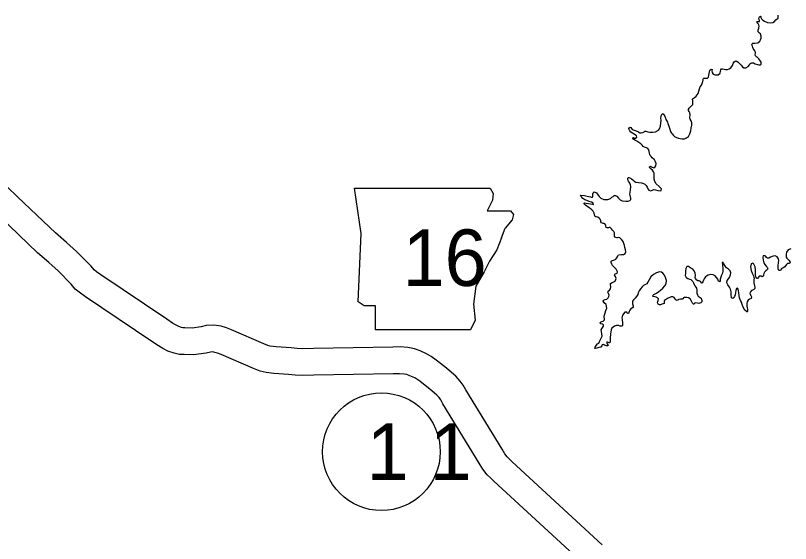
# Model space of a CAD drawing. Extents: x -939622 to -934222, y 1383701 to 1385301.
# Drawn here: x -936546.34 to -936520.26, y 1384648.12 to 1384665.88 of the extents above; entities that cross this region are included whole.
import ezdxf

# ---------------------------------------------------------------- set-up
doc = ezdxf.new("R2010")
doc.units = 0
for name, color, linetype in [('Level 10', 7, 'Continuous'), ('Level 21', 7, 'Continuous'), ('Level 27', 7, 'Continuous'), ('Level 9', 7, 'Continuous')]:
    doc.layers.add(name, color=color, linetype=linetype)

msp = doc.modelspace()

# ---------------------------------------------------------------- linework, layer by layer
at = {"layer": 'Level 10'}
for points in [[(-936526.589, 1384648.074), (-936529.619, 1384650.86), (-936529.71, 1384650.949), (-936529.786, 1384651.026), (-936529.871, 1384651.133), (-936529.963, 1384651.284), (-936531.182, 1384653.287), (-936531.274, 1384653.44), (-936531.373, 1384653.579), (-936531.517, 1384653.748), (-936531.663, 1384653.873), (-936531.833, 1384654.013), (-936532.039, 1384654.174), (-936532.178, 1384654.289), (-936532.347, 1384654.409), (-936532.501, 1384654.494), (-936532.722, 1384654.593), (-936532.907, 1384654.663), (-936533.133, 1384654.712), (-936533.397, 1384654.729), (-936533.643, 1384654.723), (-936536.311, 1384654.675), (-936536.683, 1384654.67), (-936536.858, 1384654.676), (-936537.065, 1384654.697), (-936537.563, 1384654.736), (-936537.763, 1384654.758), (-936537.844, 1384654.775), (-936537.983, 1384654.831), (-936539.07, 1384655.302), (-936539.235, 1384655.368), (-936539.414, 1384655.424), (-936539.659, 1384655.465), (-936539.918, 1384655.445), (-936540.089, 1384655.402), (-936540.39, 1384655.365), (-936540.638, 1384655.37), (-936540.708, 1384655.372), (-936540.747, 1384655.381), (-936540.844, 1384655.417), (-936540.95, 1384655.471), (-936541.053, 1384655.531), (-936541.244, 1384655.659), (-936543.468, 1384657.155), (-936543.61, 1384657.253), (-936543.691, 1384657.32), (-936543.793, 1384657.443), (-936544.284, 1384657.942), (-936544.62, 1384658.244), (-936544.992, 1384658.566), (-936546.258, 1384659.766), (-936547.013, 1384660.489)], [(-936527.149, 1384647.366), (-936530.24, 1384650.208), (-936530.346, 1384650.312), (-936530.461, 1384650.429), (-936530.611, 1384650.617), (-936530.732, 1384650.816), (-936531.951, 1384652.82), (-936532.027, 1384652.945), (-936532.084, 1384653.025), (-936532.156, 1384653.11), (-936532.243, 1384653.184), (-936532.398, 1384653.312), (-936532.602, 1384653.472), (-936532.726, 1384653.574), (-936532.826, 1384653.646), (-936532.903, 1384653.687), (-936533.065, 1384653.76), (-936533.164, 1384653.798), (-936533.258, 1384653.818), (-936533.415, 1384653.828), (-936533.625, 1384653.823), (-936536.296, 1384653.776), (-936536.693, 1384653.769), (-936536.92, 1384653.778), (-936537.146, 1384653.801), (-936537.647, 1384653.84), (-936537.904, 1384653.868), (-936538.107, 1384653.91), (-936538.332, 1384654.001), (-936539.416, 1384654.471), (-936539.537, 1384654.519), (-936539.624, 1384654.547), (-936539.698, 1384654.559), (-936539.774, 1384654.553), (-936539.925, 1384654.516), (-936540.343, 1384654.464), (-936540.66, 1384654.47), (-936540.818, 1384654.475), (-936541.002, 1384654.515), (-936541.208, 1384654.592), (-936541.381, 1384654.681), (-936541.528, 1384654.766), (-936541.745, 1384654.911), (-936543.976, 1384656.412), (-936544.152, 1384656.535), (-936544.328, 1384656.678), (-936544.461, 1384656.839), (-936544.906, 1384657.292), (-936545.214, 1384657.569), (-936545.596, 1384657.898), (-936546.879, 1384659.114)]]:
    msp.add_lwpolyline(points, dxfattribs=at)
at = {"layer": 'Level 21'}
for p, q in [((-936534.702, 1384658.551), (-936534.93, 1384660.074)), ((-936534.93, 1384660.074), (-936530.366, 1384660.072)), ((-936530.366, 1384660.072), (-936530.261, 1384659.896)), ((-936530.362, 1384660.074), (-936530.362, 1384660.074)), ((-936530.261, 1384659.896), (-936530.286, 1384659.668)), ((-936530.286, 1384659.668), (-936530.464, 1384659.313)), ((-936530.464, 1384659.313), (-936529.677, 1384659.313)), ((-936529.677, 1384659.313), (-936529.576, 1384659.186)), ((-936529.576, 1384659.186), (-936529.627, 1384659.008)), ((-936529.627, 1384659.008), (-936529.855, 1384658.729)), ((-936534.803, 1384656.242), (-936534.702, 1384658.551)), ((-936529.982, 1384658.399), (-936529.855, 1384658.729)), ((-936529.982, 1384658.399), (-936530.134, 1384657.993)), ((-936530.134, 1384657.993), (-936530.388, 1384657.612)), ((-936530.388, 1384657.612), (-936530.565, 1384657.257)), ((-936530.565, 1384657.257), (-936530.845, 1384656.775)), ((-936530.845, 1384656.775), (-936530.921, 1384656.166)), ((-936534.6, 1384656.115), (-936534.803, 1384656.242)), ((-936530.921, 1384656.166), (-936530.87, 1384655.633)), ((-936534.22, 1384656.115), (-936534.6, 1384656.115)), ((-936534.22, 1384655.303), (-936534.22, 1384656.115)), ((-936530.87, 1384655.633), (-936531.022, 1384655.303)), ((-936531.022, 1384655.303), (-936534.22, 1384655.303))]:
    msp.add_line(p, q, dxfattribs=at)
at = {"layer": 'Level 27'}
msp.add_circle((-936534.022, 1384651.204), 1.98, dxfattribs=at)
at = {"layer": 'Level 9'}
for points in [[(-936521.595, 1384664.28), (-936521.562, 1384664.293), (-936521.505, 1384664.285), (-936521.447, 1384664.259), (-936521.366, 1384664.228), (-936521.317, 1384664.217), (-936521.278, 1384664.221), (-936521.249, 1384664.24), (-936521.244, 1384664.306), (-936521.288, 1384664.377), (-936521.325, 1384664.425), (-936521.381, 1384664.474), (-936521.405, 1384664.492), (-936521.433, 1384664.524), (-936521.442, 1384664.554), (-936521.438, 1384664.605), (-936521.436, 1384664.65), (-936521.455, 1384664.692), (-936521.483, 1384664.721), (-936521.514, 1384664.766), (-936521.527, 1384664.802), (-936521.537, 1384664.846), (-936521.553, 1384664.897), (-936521.551, 1384664.924), (-936521.539, 1384664.94), (-936521.521, 1384664.952), (-936521.461, 1384664.953), (-936521.353, 1384664.965), (-936521.289, 1384665.012), (-936521.263, 1384665.057), (-936521.246, 1384665.115), (-936521.242, 1384665.19), (-936521.271, 1384665.264), (-936521.304, 1384665.285), (-936521.341, 1384665.335), (-936521.343, 1384665.383), (-936521.323, 1384665.459), (-936521.313, 1384665.525), (-936521.317, 1384665.57), (-936521.339, 1384665.594), (-936521.373, 1384665.635), (-936521.385, 1384665.665), (-936521.377, 1384665.677), (-936521.332, 1384665.678), (-936521.305, 1384665.681), (-936521.299, 1384665.709), (-936521.315, 1384665.747), (-936521.319, 1384665.792), (-936521.296, 1384665.832), (-936521.282, 1384665.85), (-936521.267, 1384665.854), (-936521.258, 1384665.842), (-936521.251, 1384665.818), (-936521.229, 1384665.764), (-936521.189, 1384665.726), (-936521.134, 1384665.692), (-936521.031, 1384665.646), (-936520.946, 1384665.636), (-936520.848, 1384665.647), (-936520.792, 1384665.682), (-936520.748, 1384665.734), (-936520.71, 1384665.765), (-936520.677, 1384665.789), (-936520.669, 1384665.814), (-936520.667, 1384665.85), (-936520.67, 1384665.889)], [(-936524.576, 1384662.566), (-936524.564, 1384662.575), (-936524.537, 1384662.576), (-936524.515, 1384662.543), (-936524.49, 1384662.493), (-936524.464, 1384662.427), (-936524.448, 1384662.382), (-936524.432, 1384662.344), (-936524.398, 1384662.29), (-936524.382, 1384662.252), (-936524.357, 1384662.195), (-936524.34, 1384662.129), (-936524.317, 1384662.058), (-936524.291, 1384661.983), (-936524.263, 1384661.924), (-936524.241, 1384661.894), (-936524.192, 1384661.838), (-936524.158, 1384661.806), (-936524.097, 1384661.777), (-936524.022, 1384661.752), (-936523.967, 1384661.738), (-936523.898, 1384661.728), (-936523.823, 1384661.736), (-936523.752, 1384661.761), (-936523.693, 1384661.814), (-936523.644, 1384661.902), (-936523.611, 1384661.999), (-936523.595, 1384662.093), (-936523.576, 1384662.195), (-936523.572, 1384662.271), (-936523.595, 1384662.333), (-936523.629, 1384662.393), (-936523.639, 1384662.425), (-936523.64, 1384662.467), (-936523.635, 1384662.513), (-936523.633, 1384662.555), (-936523.643, 1384662.606), (-936523.668, 1384662.65), (-936523.693, 1384662.683), (-936523.694, 1384662.728), (-936523.671, 1384662.761), (-936523.621, 1384662.811), (-936523.548, 1384662.884), (-936523.538, 1384662.96), (-936523.542, 1384663.008), (-936523.549, 1384663.062), (-936523.532, 1384663.092), (-936523.497, 1384663.114), (-936523.429, 1384663.164), (-936523.365, 1384663.252), (-936523.34, 1384663.334), (-936523.324, 1384663.41), (-936523.292, 1384663.477), (-936523.252, 1384663.541), (-936523.229, 1384663.595), (-936523.204, 1384663.659), (-936523.193, 1384663.713), (-936523.191, 1384663.743), (-936523.188, 1384663.759), (-936523.173, 1384663.774), (-936523.155, 1384663.777), (-936523.125, 1384663.778), (-936523.086, 1384663.767), (-936523.053, 1384663.774), (-936523.021, 1384663.811), (-936523.005, 1384663.874), (-936522.997, 1384663.928), (-936522.986, 1384663.983), (-936522.972, 1384664.028), (-936522.955, 1384664.056), (-936522.923, 1384664.074), (-936522.898, 1384664.06), (-936522.9, 1384664.021), (-936522.896, 1384663.967), (-936522.858, 1384663.905), (-936522.789, 1384663.879), (-936522.687, 1384663.888), (-936522.619, 1384663.937), (-936522.609, 1384664.013), (-936522.604, 1384664.058), (-936522.581, 1384664.088), (-936522.539, 1384664.086), (-936522.448, 1384664.068), (-936522.379, 1384664.066), (-936522.317, 1384664.086), (-936522.269, 1384664.117), (-936522.208, 1384664.199), (-936522.183, 1384664.263), (-936522.148, 1384664.327), (-936522.101, 1384664.355), (-936522.062, 1384664.35), (-936522.013, 1384664.309), (-936521.957, 1384664.253), (-936521.914, 1384664.209), (-936521.868, 1384664.156), (-936521.822, 1384664.124), (-936521.756, 1384664.123), (-936521.685, 1384664.164), (-936521.642, 1384664.222), (-936521.624, 1384664.252), (-936521.595, 1384664.28)], [(-936525.703, 1384660.306), (-936525.726, 1384660.35), (-936525.736, 1384660.392), (-936525.715, 1384660.429), (-936525.691, 1384660.426), (-936525.609, 1384660.386), (-936525.566, 1384660.348), (-936525.52, 1384660.304), (-936525.457, 1384660.273), (-936525.369, 1384660.26), (-936525.273, 1384660.247), (-936525.206, 1384660.23), (-936525.155, 1384660.202), (-936525.115, 1384660.157), (-936525.08, 1384660.104), (-936525.055, 1384660.054), (-936525.027, 1384660.009), (-936524.972, 1384659.983), (-936524.898, 1384660.009), (-936524.856, 1384660.025), (-936524.805, 1384660.02), (-936524.723, 1384659.992), (-936524.642, 1384659.979), (-936524.604, 1384659.998), (-936524.599, 1384660.052), (-936524.679, 1384660.126), (-936524.78, 1384660.222), (-936524.827, 1384660.293), (-936524.85, 1384660.377), (-936524.84, 1384660.464), (-936524.846, 1384660.573), (-936524.862, 1384660.62), (-936524.905, 1384660.673), (-936524.942, 1384660.709), (-936524.979, 1384660.747), (-936524.997, 1384660.77), (-936525.001, 1384660.794), (-936524.971, 1384660.813), (-936524.932, 1384660.793), (-936524.856, 1384660.759), (-936524.823, 1384660.774), (-936524.783, 1384660.82), (-936524.779, 1384660.902), (-936524.795, 1384660.961), (-936524.836, 1384661.03), (-936524.909, 1384661.097), (-936524.943, 1384661.138), (-936524.974, 1384661.171), (-936524.996, 1384661.206), (-936525.003, 1384661.251), (-936525.013, 1384661.308), (-936525.027, 1384661.365), (-936525.058, 1384661.406), (-936525.103, 1384661.429), (-936525.167, 1384661.449), (-936525.219, 1384661.478), (-936525.253, 1384661.513), (-936525.296, 1384661.566), (-936525.357, 1384661.613), (-936525.424, 1384661.65), (-936525.497, 1384661.687), (-936525.543, 1384661.725), (-936525.564, 1384661.752), (-936525.559, 1384661.77), (-936525.535, 1384661.774), (-936525.502, 1384661.756), (-936525.471, 1384661.748), (-936525.43, 1384661.782), (-936525.44, 1384661.83), (-936525.489, 1384661.868), (-936525.544, 1384661.897), (-936525.578, 1384661.923), (-936525.626, 1384661.958), (-936525.661, 1384662.002), (-936525.683, 1384662.047), (-936525.693, 1384662.083), (-936525.666, 1384662.119), (-936525.627, 1384662.111), (-936525.581, 1384662.049), (-936525.556, 1384662.032), (-936525.481, 1384662.006), (-936525.399, 1384661.975), (-936525.329, 1384661.938), (-936525.284, 1384661.936), (-936525.227, 1384661.946), (-936525.183, 1384661.971), (-936525.159, 1384661.987), (-936525.123, 1384661.994), (-936525.054, 1384661.971), (-936524.99, 1384661.958), (-936524.888, 1384661.954), (-936524.798, 1384661.968), (-936524.698, 1384662.019), (-936524.663, 1384662.068), (-936524.629, 1384662.156), (-936524.616, 1384662.261), (-936524.613, 1384662.363), (-936524.617, 1384662.429), (-936524.613, 1384662.487), (-936524.596, 1384662.535), (-936524.576, 1384662.566)], [(-936525.84, 1384658.147), (-936525.889, 1384658.282), (-936525.929, 1384658.335), (-936525.972, 1384658.376), (-936526.005, 1384658.399), (-936526.039, 1384658.407), (-936526.074, 1384658.397), (-936526.098, 1384658.397), (-936526.147, 1384658.411), (-936526.181, 1384658.452), (-936526.182, 1384658.512), (-936526.184, 1384658.566), (-936526.2, 1384658.614), (-936526.243, 1384658.661), (-936526.277, 1384658.705), (-936526.299, 1384658.729), (-936526.329, 1384658.749), (-936526.356, 1384658.749), (-936526.386, 1384658.739), (-936526.422, 1384658.732), (-936526.461, 1384658.746), (-936526.471, 1384658.788), (-936526.475, 1384658.824), (-936526.503, 1384658.868), (-936526.524, 1384658.883), (-936526.566, 1384658.885), (-936526.621, 1384658.902), (-936526.64, 1384658.937), (-936526.644, 1384658.976), (-936526.666, 1384659.027), (-936526.694, 1384659.062), (-936526.743, 1384659.091), (-936526.803, 1384659.108), (-936526.842, 1384659.128), (-936526.853, 1384659.176), (-936526.866, 1384659.233), (-936526.9, 1384659.292), (-936526.947, 1384659.345), (-936526.996, 1384659.383), (-936527.029, 1384659.412), (-936527.072, 1384659.441), (-936527.109, 1384659.47), (-936527.152, 1384659.499), (-936527.188, 1384659.529), (-936527.198, 1384659.537), (-936527.201, 1384659.549), (-936527.204, 1384659.567), (-936527.186, 1384659.574), (-936527.135, 1384659.572), (-936527.051, 1384659.559), (-936526.988, 1384659.545), (-936526.921, 1384659.529), (-936526.897, 1384659.517), (-936526.885, 1384659.527), (-936526.892, 1384659.563), (-936526.953, 1384659.597), (-936527.035, 1384659.628), (-936527.107, 1384659.654), (-936527.18, 1384659.676), (-936527.247, 1384659.726), (-936527.284, 1384659.77), (-936527.309, 1384659.805), (-936527.325, 1384659.826), (-936527.31, 1384659.841), (-936527.189, 1384659.82), (-936527.099, 1384659.801), (-936526.987, 1384659.777), (-936526.951, 1384659.772), (-936526.924, 1384659.769), (-936526.91, 1384659.791), (-936526.905, 1384659.833), (-936526.909, 1384659.878), (-936526.898, 1384659.917), (-936526.862, 1384659.948), (-936526.78, 1384659.914), (-936526.734, 1384659.84), (-936526.699, 1384659.793), (-936526.641, 1384659.737), (-936526.535, 1384659.688), (-936526.4, 1384659.688), (-936526.311, 1384659.727), (-936526.264, 1384659.764), (-936526.228, 1384659.795), (-936526.19, 1384659.823), (-936526.172, 1384659.829), (-936526.142, 1384659.827), (-936526.105, 1384659.797), (-936526.041, 1384659.733), (-936525.991, 1384659.68), (-936525.916, 1384659.649), (-936525.801, 1384659.633), (-936525.717, 1384659.635), (-936525.661, 1384659.652), (-936525.625, 1384659.688), (-936525.63, 1384659.736), (-936525.666, 1384659.868), (-936525.642, 1384660.007), (-936525.627, 1384660.124), (-936525.644, 1384660.187), (-936525.669, 1384660.244), (-936525.703, 1384660.306)], [(-936526.071, 1384657.778), (-936526.046, 1384657.827), (-936525.95, 1384657.841), (-936525.875, 1384657.843), (-936525.819, 1384657.874), (-936525.796, 1384657.932), (-936525.807, 1384658.001), (-936525.829, 1384658.073), (-936525.84, 1384658.147)], [(-936520.24, 1384658.033), (-936520.338, 1384657.997), (-936520.39, 1384657.915), (-936520.397, 1384657.845), (-936520.405, 1384657.788), (-936520.398, 1384657.746), (-936520.376, 1384657.714), (-936520.339, 1384657.676), (-936520.303, 1384657.643), (-936520.275, 1384657.608), (-936520.27, 1384657.557), (-936520.3, 1384657.541), (-936520.354, 1384657.534), (-936520.392, 1384657.506), (-936520.427, 1384657.46), (-936520.447, 1384657.426), (-936520.48, 1384657.399), (-936520.521, 1384657.383), (-936520.56, 1384657.352), (-936520.589, 1384657.315), (-936520.615, 1384657.296), (-936520.648, 1384657.299), (-936520.668, 1384657.358), (-936520.67, 1384657.46), (-936520.658, 1384657.569), (-936520.651, 1384657.641), (-936520.661, 1384657.698), (-936520.707, 1384657.757), (-936520.771, 1384657.789), (-936520.84, 1384657.784), (-936520.933, 1384657.755), (-936520.989, 1384657.717), (-936521.034, 1384657.713), (-936521.07, 1384657.739), (-936521.086, 1384657.769), (-936521.114, 1384657.796), (-936521.171, 1384657.794), (-936521.188, 1384657.755), (-936521.182, 1384657.65), (-936521.159, 1384657.563), (-936521.115, 1384657.498), (-936521.075, 1384657.448), (-936521.044, 1384657.409), (-936521.029, 1384657.383), (-936521.025, 1384657.359), (-936521.033, 1384657.335), (-936521.089, 1384657.294), (-936521.13, 1384657.248), (-936521.153, 1384657.199), (-936521.161, 1384657.151), (-936521.166, 1384657.124), (-936521.181, 1384657.106), (-936521.205, 1384657.093), (-936521.244, 1384657.113), (-936521.307, 1384657.106), (-936521.333, 1384657.075), (-936521.371, 1384657.035), (-936521.395, 1384657.037), (-936521.411, 1384657.058), (-936521.434, 1384657.16), (-936521.432, 1384657.325), (-936521.447, 1384657.424), (-936521.488, 1384657.51), (-936521.522, 1384657.543), (-936521.575, 1384657.526), (-936521.6, 1384657.426), (-936521.579, 1384657.298), (-936521.544, 1384657.214), (-936521.515, 1384657.149), (-936521.505, 1384657.116), (-936521.492, 1384657.077), (-936521.482, 1384657.041), (-936521.487, 1384656.987), (-936521.495, 1384656.927), (-936521.491, 1384656.888), (-936521.473, 1384656.783), (-936521.46, 1384656.741), (-936521.453, 1384656.699), (-936521.494, 1384656.662), (-936521.536, 1384656.643), (-936521.565, 1384656.625), (-936521.604, 1384656.588), (-936521.623, 1384656.533), (-936521.619, 1384656.491), (-936521.591, 1384656.456), (-936521.569, 1384656.42)], [(-936525.915, 1384655.795), (-936525.931, 1384655.711), (-936525.927, 1384655.66), (-936525.923, 1384655.633), (-936525.912, 1384655.552), (-936525.905, 1384655.483), (-936525.913, 1384655.449), (-936525.933, 1384655.431), (-936525.985, 1384655.433), (-936526.045, 1384655.449), (-936526.114, 1384655.448), (-936526.18, 1384655.428), (-936526.268, 1384655.366), (-936526.297, 1384655.308), (-936526.317, 1384655.166), (-936526.32, 1384655.025), (-936526.321, 1384654.941), (-936526.326, 1384654.896), (-936526.337, 1384654.862), (-936526.367, 1384654.865), (-936526.385, 1384654.882), (-936526.434, 1384654.899), (-936526.433, 1384654.866), (-936526.414, 1384654.816), (-936526.398, 1384654.777), (-936526.413, 1384654.764), (-936526.449, 1384654.764), (-936526.512, 1384654.792), (-936526.555, 1384654.809), (-936526.599, 1384654.796), (-936526.608, 1384654.763), (-936526.634, 1384654.726), (-936526.667, 1384654.719), (-936526.705, 1384654.715), (-936526.735, 1384654.703), (-936526.771, 1384654.687), (-936526.822, 1384654.677), (-936526.837, 1384654.679), (-936526.832, 1384654.722), (-936526.791, 1384654.783), (-936526.75, 1384654.829), (-936526.706, 1384654.851), (-936526.683, 1384654.911), (-936526.652, 1384654.981), (-936526.614, 1384655.042), (-936526.595, 1384655.094), (-936526.609, 1384655.175), (-936526.622, 1384655.243), (-936526.624, 1384655.31), (-936526.592, 1384655.364), (-936526.549, 1384655.429), (-936526.55, 1384655.471), (-936526.586, 1384655.497), (-936526.635, 1384655.505), (-936526.659, 1384655.528), (-936526.654, 1384655.561), (-936526.609, 1384655.583), (-936526.562, 1384655.597), (-936526.521, 1384655.646), (-936526.524, 1384655.763), (-936526.494, 1384655.878), (-936526.466, 1384655.96), (-936526.443, 1384656.035), (-936526.445, 1384656.104), (-936526.464, 1384656.152), (-936526.526, 1384656.208), (-936526.566, 1384656.267), (-936526.546, 1384656.306), (-936526.489, 1384656.32), (-936526.436, 1384656.336), (-936526.389, 1384656.379), (-936526.366, 1384656.425), (-936526.364, 1384656.473), (-936526.38, 1384656.53), (-936526.399, 1384656.574), (-936526.388, 1384656.608), (-936526.347, 1384656.636), (-936526.309, 1384656.688), (-936526.305, 1384656.754), (-936526.316, 1384656.829), (-936526.313, 1384656.859), (-936526.26, 1384656.893), (-936526.198, 1384656.922), (-936526.151, 1384656.965), (-936526.125, 1384657.032), (-936526.145, 1384657.094), (-936526.182, 1384657.147), (-936526.159, 1384657.193), (-936526.091, 1384657.213), (-936526.077, 1384657.261), (-936526.118, 1384657.344), (-936526.186, 1384657.415), (-936526.244, 1384657.474), (-936526.272, 1384657.512), (-936526.288, 1384657.566), (-936526.292, 1384657.611), (-936526.257, 1384657.642), (-936526.203, 1384657.649), (-936526.138, 1384657.681), (-936526.097, 1384657.724), (-936526.071, 1384657.778)], [(-936521.569, 1384656.42), (-936521.583, 1384656.36), (-936521.639, 1384656.334), (-936521.684, 1384656.3), (-936521.712, 1384656.252), (-936521.723, 1384656.194), (-936521.724, 1384656.104), (-936521.716, 1384656.041), (-936521.709, 1384655.999), (-936521.708, 1384655.957), (-936521.708, 1384655.927), (-936521.713, 1384655.912), (-936521.728, 1384655.908), (-936521.79, 1384655.967), (-936521.846, 1384656.065), (-936521.887, 1384656.16), (-936521.907, 1384656.238), (-936521.939, 1384656.294), (-936521.974, 1384656.381), (-936521.988, 1384656.455), (-936521.999, 1384656.548), (-936522.006, 1384656.617), (-936522.02, 1384656.671), (-936522.045, 1384656.704), (-936522.074, 1384656.7), (-936522.1, 1384656.633), (-936522.113, 1384656.561), (-936522.123, 1384656.479), (-936522.14, 1384656.431), (-936522.172, 1384656.376), (-936522.201, 1384656.36), (-936522.241, 1384656.383), (-936522.255, 1384656.482), (-936522.255, 1384656.578), (-936522.278, 1384656.677), (-936522.313, 1384656.742), (-936522.368, 1384656.819), (-936522.397, 1384656.885), (-936522.387, 1384656.96), (-936522.314, 1384657.067), (-936522.272, 1384657.158), (-936522.27, 1384657.227), (-936522.29, 1384657.287), (-936522.348, 1384657.343), (-936522.406, 1384657.386), (-936522.446, 1384657.431), (-936522.468, 1384657.469), (-936522.497, 1384657.529), (-936522.519, 1384657.567), (-936522.555, 1384657.569), (-936522.55, 1384657.491), (-936522.535, 1384657.362), (-936522.53, 1384657.284), (-936522.54, 1384657.215), (-936522.575, 1384657.148), (-936522.603, 1384657.081), (-936522.622, 1384657.012), (-936522.627, 1384656.951), (-936522.65, 1384656.924), (-936522.678, 1384656.938), (-936522.706, 1384657.01), (-936522.744, 1384657.066), (-936522.796, 1384657.119), (-936522.863, 1384657.156), (-936522.941, 1384657.161), (-936523.025, 1384657.144), (-936523.078, 1384657.115), (-936523.122, 1384657.084), (-936523.163, 1384657.023), (-936523.189, 1384656.971), (-936523.208, 1384656.92), (-936523.225, 1384656.883), (-936523.246, 1384656.88), (-936523.284, 1384656.927), (-936523.332, 1384656.953), (-936523.374, 1384656.958), (-936523.408, 1384656.978), (-936523.454, 1384657.034), (-936523.464, 1384657.07), (-936523.457, 1384657.133), (-936523.468, 1384657.223), (-936523.506, 1384657.304), (-936523.546, 1384657.345), (-936523.613, 1384657.382), (-936523.658, 1384657.411), (-936523.692, 1384657.44), (-936523.746, 1384657.436), (-936523.777, 1384657.363), (-936523.787, 1384657.273), (-936523.794, 1384657.198), (-936523.799, 1384657.137), (-936523.77, 1384657.069), (-936523.712, 1384657.028), (-936523.655, 1384657.014), (-936523.609, 1384656.998), (-936523.548, 1384656.93), (-936523.526, 1384656.891), (-936523.5, 1384656.829), (-936523.475, 1384656.784), (-936523.438, 1384656.737), (-936523.419, 1384656.704)], [(-936523.419, 1384656.704), (-936523.412, 1384656.644), (-936523.41, 1384656.59), (-936523.406, 1384656.542), (-936523.387, 1384656.483), (-936523.362, 1384656.438), (-936523.301, 1384656.392), (-936523.264, 1384656.365), (-936523.248, 1384656.33), (-936523.241, 1384656.288), (-936523.246, 1384656.249), (-936523.278, 1384656.215), (-936523.338, 1384656.195), (-936523.386, 1384656.197), (-936523.443, 1384656.214), (-936523.491, 1384656.198), (-936523.493, 1384656.168), (-936523.517, 1384656.164), (-936523.554, 1384656.202), (-936523.586, 1384656.274), (-936523.633, 1384656.348), (-936523.69, 1384656.379), (-936523.748, 1384656.39), (-936523.793, 1384656.395), (-936523.832, 1384656.391), (-936523.855, 1384656.379), (-936523.87, 1384656.345), (-936523.903, 1384656.338), (-936523.933, 1384656.338), (-936523.96, 1384656.34), (-936524.016, 1384656.33), (-936524.049, 1384656.305), (-936524.076, 1384656.295), (-936524.118, 1384656.309), (-936524.152, 1384656.36), (-936524.177, 1384656.395), (-936524.213, 1384656.412), (-936524.277, 1384656.417), (-936524.395, 1384656.363), (-936524.463, 1384656.319), (-936524.505, 1384656.288), (-936524.513, 1384656.255), (-936524.509, 1384656.213), (-936524.508, 1384656.192), (-936524.544, 1384656.176), (-936524.592, 1384656.169), (-936524.627, 1384656.15), (-936524.663, 1384656.143), (-936524.706, 1384656.169), (-936524.737, 1384656.211), (-936524.72, 1384656.253), (-936524.706, 1384656.292), (-936524.704, 1384656.347), (-936524.732, 1384656.379), (-936524.78, 1384656.402), (-936524.826, 1384656.413), (-936524.874, 1384656.43), (-936524.896, 1384656.453), (-936524.858, 1384656.493), (-936524.769, 1384656.534), (-936524.689, 1384656.593), (-936524.636, 1384656.64), (-936524.554, 1384656.702), (-936524.481, 1384656.782), (-936524.438, 1384656.867), (-936524.434, 1384656.966), (-936524.46, 1384657.062), (-936524.492, 1384657.139), (-936524.548, 1384657.213), (-936524.603, 1384657.242), (-936524.669, 1384657.252), (-936524.767, 1384657.223), (-936524.871, 1384657.166), (-936524.959, 1384657.086), (-936525.014, 1384656.989), (-936525.054, 1384656.903), (-936525.089, 1384656.855), (-936525.154, 1384656.82), (-936525.201, 1384656.801), (-936525.251, 1384656.752), (-936525.307, 1384656.684), (-936525.353, 1384656.617), (-936525.384, 1384656.55), (-936525.395, 1384656.49), (-936525.435, 1384656.429), (-936525.485, 1384656.367), (-936525.538, 1384656.315), (-936525.573, 1384656.266), (-936525.57, 1384656.179), (-936525.554, 1384656.116), (-936525.556, 1384656.077), (-936525.579, 1384656.043), (-936525.632, 1384656.006), (-936525.661, 1384655.969), (-936525.684, 1384655.924), (-936525.698, 1384655.887), (-936525.713, 1384655.854), (-936525.74, 1384655.856), (-936525.765, 1384655.895), (-936525.834, 1384655.902), (-936525.915, 1384655.795)]]:
    msp.add_lwpolyline(points, dxfattribs=at)

# ---------------------------------------------------------------- texts
at = {"layer": 'Level 21'}
msp.add_text('16', height=1.9008, dxfattribs=at).set_placement((-936533.31, 1384656.782))
at = {"layer": 'Level 27'}
msp.add_text('1 1', height=1.9008, dxfattribs=at).set_placement((-936534.518, 1384650.253))

doc.saveas('drawing.dxf')
